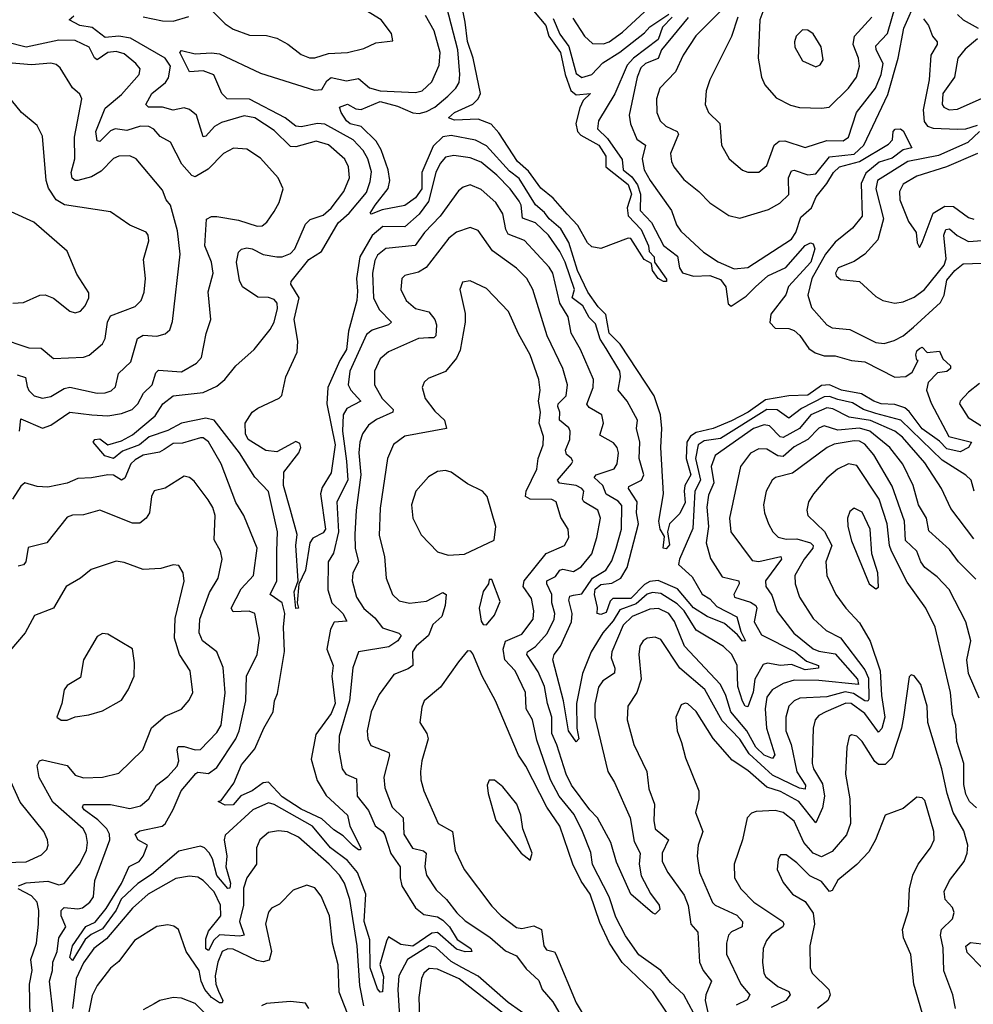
# Model space of a CAD drawing. Extents: x 1552033 to 1694788, y 811965 to 917215.
# Tile 507 of 632: x 1646601 to 1650103, y 887091 to 890706. Entities that reach past the tile are written whole.
import ezdxf

# ---------------------------------------------------------------- set-up
doc = ezdxf.new("R2010")
doc.units = 0

msp = doc.modelspace()

# ---------------------------------------------------------------- linework, layer by layer
at = {"layer": '0CON20XD'}
for points in [[(1648997.3, 890715), (1648961.8, 890678.2), (1648945, 890633.3), (1648855.1, 890565), (1648831.7, 890538.3), (1648786.2, 890433.8), (1648726.7, 890335), (1648723.3, 890305), (1648759.1, 890269.1), (1648812.9, 890192.9), (1648816.6, 890155), (1648848.7, 890128.7), (1648869.8, 890099.8), (1648880.9, 890065), (1648879.6, 890005), (1648921.5, 889961.5), (1648965, 889876.2), (1649017.1, 889837), (1649024, 889795), (1649035, 889776.9), (1649075, 889764.5), (1649135, 889766), (1649175, 889751.9), (1649193.8, 889725), (1649202.1, 889662.1), (1649213.9, 889653.9), (1649269, 889691), (1649303, 889725), (1649347.9, 889765), (1649414.1, 889795.9), (1649485, 889876.9), (1649505, 889886.7), (1649515, 889883.3), (1649520.6, 889865), (1649505.8, 889815), (1649424.1, 889725.9), (1649414.5, 889695), (1649359.4, 889625), (1649355, 889594.2), (1649375, 889573.5), (1649425, 889572.2), (1649445, 889564.5), (1649466, 889546), (1649498.7, 889498.7), (1649522.3, 889482.3), (1649555, 889471.5), (1649595, 889472), (1649655, 889454.1), (1649705, 889449.7), (1649815, 889393.4), (1649855, 889395.7), (1649878.6, 889411.4), (1649900, 889455), (1649895, 889456), (1649891.3, 889475), (1649895, 889489.6), (1649905, 889498.8), (1649915, 889503.8), (1649933.6, 889483.6), (1649978.6, 889488.6), (1649991.1, 889461.1), (1650018.6, 889435), (1650018.6, 889425), (1650005, 889414.2), (1649971.2, 889408.8), (1649936.9, 889373.1), (1649930.8, 889345), (1649948.3, 889298.3), (1650012.5, 889175), (1650095.8, 889155), (1650085.6, 889135), (1650055, 889119.6), (1650005, 889130), (1649978.6, 889158.6), (1649915, 889203.8), (1649867.7, 889267.7), (1649851.3, 889281.3), (1649815, 889293), (1649764.6, 889295.4), (1649737.3, 889305), (1649692.7, 889332.7), (1649618.8, 889345), (1649575, 889364.9), (1649545, 889362.4), (1649495, 889326.9), (1649425, 889325.3), (1649339.4, 889310.6), (1649275.8, 889265), (1649215, 889233.3), (1649147.9, 889205), (1649085, 889190.3), (1649063.8, 889176.2), (1649050.9, 889155), (1649048.6, 889095), (1649065.1, 889035), (1649042.9, 888995), (1649040.9, 888975), (1649045, 888933.3), (1649025, 888893.2), (1648987.5, 888855), (1648980, 888825), (1648987.3, 888777.3), (1648975, 888762.7), (1648964, 888765), (1648968.3, 888808.3), (1648952.7, 888835), (1648947.8, 888865), (1648965.4, 888965), (1648955.4, 889135.4), (1648958.9, 889205), (1648953.7, 889255), (1648931.3, 889325), (1648805.8, 889515), (1648766.2, 889555), (1648753.7, 889623.7), (1648725, 889651.2), (1648687.6, 889705), (1648649.2, 889785), (1648618, 889888), (1648588.2, 889938.2), (1648545.1, 889975), (1648528.1, 889998.1), (1648495, 890026.1), (1648435, 890123.2), (1648400.2, 890150.2), (1648315, 890243.3), (1648275, 890263.2), (1648185, 890281.1), (1648154.5, 890275.5), (1648118.9, 890241.1), (1648077.3, 890145), (1648077.3, 890085), (1648055, 890051.7), (1648015, 890023.7), (1647931.7, 890008.3), (1647891.3, 889991.3), (1647888, 889995), (1647905.8, 890025), (1647953.9, 890086.1), (1647960.4, 890115), (1647954.2, 890155), (1647927.9, 890227.9), (1647910, 890259.9), (1647855, 890313.7), (1647815, 890323.9), (1647800.9, 890335), (1647781.1, 890365), (1647775.8, 890385), (1647805, 890395.3), (1647835, 890378.1), (1647855, 890375.6), (1647925, 890405.4), (1647988.3, 890388.3), (1648045, 890363.3), (1648068.5, 890361.5), (1648095, 890368.2), (1648125.3, 890385), (1648173.3, 890425), (1648203.1, 890455), (1648214.3, 890475), (1648217.7, 890505), (1648210, 890595), (1648160.4, 890785)], [(1648488.1, 890738.1), (1648533.2, 890685), (1648544.5, 890645.5), (1648587.3, 890585), (1648604.1, 890505), (1648625.4, 890445.4), (1648645, 890430), (1648697.5, 890435), (1648670.6, 890409.4), (1648658, 890382), (1648643.6, 890325), (1648648.9, 890295), (1648661.4, 890281.4), (1648728.1, 890245), (1648752.9, 890205), (1648752.8, 890165), (1648835, 890100.2), (1648847.4, 890065), (1648831.3, 890015), (1648835.8, 889985.8), (1648882.5, 889935), (1648910.6, 889875), (1648912, 889855), (1648930.8, 889835), (1648932.5, 889815), (1648976.5, 889753.5), (1648975.6, 889744.4), (1648965.6, 889744.4), (1648945.8, 889755), (1648924.3, 889785), (1648921.2, 889811.2), (1648894.2, 889825), (1648845, 889902), (1648835, 889903.8), (1648735, 889866.2), (1648702.3, 889872.3), (1648686, 889886), (1648650, 889950), (1648611.7, 889991.7), (1648560.5, 890050.5), (1648515, 890087.1), (1648470, 890150), (1648428.9, 890185), (1648360.5, 890290.5), (1648332.2, 890322.2), (1648285, 890341.1), (1648197.1, 890337.1), (1648175.5, 890345), (1648198.2, 890365), (1648265, 890396), (1648284.7, 890415), (1648293.4, 890435), (1648266.7, 890565), (1648245, 890625.5), (1648237.3, 890697.3), (1648216.7, 890795)], [(1649230.2, 890795), (1649083.8, 890646.2), (1649036.8, 890575), (1649008.9, 890515), (1648951.2, 890455), (1648939.2, 890415), (1648940.9, 890365), (1648953.1, 890335), (1648973.5, 890315), (1649015.2, 890295.2), (1649020, 890285), (1648990.9, 890215), (1648994.1, 890185), (1649003.3, 890165), (1649039.2, 890119.1), (1649095.3, 890075.3), (1649135, 890033.1), (1649205, 889986.7), (1649245, 889976.7), (1649350.8, 890009.2), (1649391.7, 890031.7), (1649425.8, 890064.2), (1649424.4, 890125), (1649435, 890150.4), (1649445, 890152.8), (1649495, 890135.9), (1649525, 890139.4), (1649575, 890202.2), (1649665, 890212.2), (1649701, 890245), (1649789.3, 890430.7), (1649826.7, 890565), (1649847.6, 890675), (1649895, 890784)], [(1649214.4, 890644.4), (1649135.3, 890484.7), (1649122.3, 890445), (1649118.1, 890395), (1649130, 890365), (1649172.1, 890325), (1649177.5, 890245), (1649206.7, 890195), (1649255, 890152.9), (1649275, 890146.2), (1649315, 890145.5), (1649345, 890170.6), (1649372, 890245), (1649389.9, 890260.1), (1649410.8, 890260.8), (1649485, 890237.1), (1649565, 890261.8), (1649625, 890260.7), (1649644, 890275), (1649673.9, 890365), (1649743.1, 890455), (1649764.9, 890505), (1649771.5, 890545), (1649746.3, 890595), (1649745, 890610), (1649787.2, 890655), (1649831, 890805)], [(1647298.1, 890748.1), (1647355, 890690.4), (1647385, 890670.9), (1647445, 890649.2), (1647507.6, 890647.6), (1647545, 890638.2), (1647586.3, 890616.3), (1647635, 890578.5), (1647665, 890566.2), (1647685, 890566.2), (1647735, 890581.7), (1647805, 890585.3), (1647865, 890599.5), (1647908.8, 890621.2), (1647971.7, 890628.3), (1647965.8, 890655), (1647928.6, 890705), (1647852.4, 890752.4)], [(1647464.4, 890345), (1647425, 890352.3), (1647341.8, 890328.2), (1647316.6, 890313.4), (1647285, 890278.5), (1647275, 890275.8), (1647250.4, 890355), (1647225, 890376.5), (1647205, 890382.5), (1647165, 890373.6), (1647125, 890385.2), (1647074.5, 890384.5), (1647064.7, 890394.7), (1647086.9, 890435), (1647136.1, 890475), (1647147.9, 890492.1), (1647155.2, 890535), (1647135, 890564.1), (1647008.1, 890638.1), (1646965.1, 890645.1), (1646915, 890640), (1646867.8, 890677.8), (1646822.1, 890685), (1646782.5, 890705), (1646799.9, 890720.1)], [(1647055, 890716.2), (1647125, 890701.5), (1647165, 890700.6), (1647222.2, 890717.8)], [(1647801.4, 890481.4), (1647845, 890490.5), (1647885, 890455.3), (1647925, 890444.3), (1648055, 890438.8), (1648078.5, 890445), (1648115, 890477.9), (1648141.4, 890538.6), (1648145.5, 890585), (1648122.6, 890665), (1648090.7, 890720.7)], [(1648560.1, 890710.1), (1648585, 890652.6), (1648617.9, 890607.9), (1648645, 890508.8), (1648665, 890493), (1648701.6, 890505), (1648742.9, 890547.1), (1648805, 890586.8), (1648895, 890657.1), (1648915, 890679.3), (1648985, 890725.7)], [(1648631.8, 890711.8), (1648675, 890645.4), (1648705, 890618.2), (1648745, 890616.8), (1648765, 890624.3), (1648815, 890659.6), (1648894.9, 890735.1)], [(1649056.2, 890713.8), (1648957.5, 890595), (1648945, 890563.2), (1648899.6, 890545), (1648881.4, 890528.6), (1648868.5, 890495), (1648839.3, 890355), (1648844, 890324), (1648866.8, 890266.8), (1648898.9, 890245), (1648886.3, 890195), (1648894.7, 890155), (1648915.9, 890115), (1648994.1, 890005), (1649012.9, 889952.9), (1649028.8, 889928.8), (1649111.7, 889851.7), (1649166.2, 889816.2), (1649225, 889791.2), (1649275, 889796.1), (1649435, 889899.8), (1649450.6, 889925), (1649469.3, 889980.7), (1649508.3, 890015), (1649526.3, 890055), (1649564.9, 890105), (1649589.9, 890145), (1649611.1, 890165), (1649685, 890185.1), (1649791.2, 890248.8), (1649806.2, 890265), (1649808.8, 890295), (1649815.9, 890304.1), (1649835, 890305.6), (1649845, 890297.5), (1649876.4, 890235), (1649845, 890228), (1649805, 890197.2), (1649757.4, 890182.6), (1649708.1, 890141.9), (1649690.5, 890105), (1649694.8, 889985), (1649659, 889941), (1649595, 889889.3), (1649559.7, 889845), (1649509.3, 889755), (1649494.7, 889694.7), (1649508.5, 889648.5), (1649565, 889585.6), (1649585, 889574.5), (1649648.8, 889568.8), (1649745, 889520.6), (1649775, 889517.3), (1649811.9, 889528.1), (1649845.2, 889544.8), (1649883.4, 889576.6), (1649982, 889668), (1649995.8, 889694.2), (1650005, 889749.1), (1650035, 889784.8), (1650065, 889809.2), (1650167.4, 889812.6)], [(1649238.5, 890715), (1649214.4, 890644.4)], [(1649329.4, 890735), (1649319, 890705), (1649312.4, 890565), (1649325.3, 890495.3), (1649337.1, 890467.1), (1649379.1, 890419.1), (1649431.9, 890391.9), (1649465, 890383.8), (1649545, 890380.7), (1649573.8, 890385), (1649644.7, 890455), (1649673.2, 890495), (1649684.7, 890535), (1649680.8, 890565), (1649661.8, 890615), (1649666.3, 890645), (1649730, 890715)], [(1649919.6, 890709.6), (1649938.5, 890685), (1649952.7, 890645), (1649969.6, 890625), (1649970, 890615), (1649947, 890575), (1649940.7, 890485), (1649918.3, 890375), (1649922.6, 890332.6), (1649935, 890315.3), (1649955, 890307.6), (1650045, 890304), (1650075, 890305.7), (1650118.3, 890318.3)], [(1650044.2, 890725), (1650064.9, 890704.9), (1650120, 890675)], [(1649525, 890533.1), (1649539.8, 890540.2), (1649551.1, 890558.9), (1649544.3, 890605.7), (1649515, 890654.4), (1649495, 890667.1), (1649475, 890669.2), (1649452.7, 890645), (1649445.6, 890625), (1649447.5, 890605), (1649475, 890554.4), (1649525, 890533.1)], [(1646600.8, 889195), (1646605, 889240.8), (1646685, 889205.8), (1646715, 889217.5), (1646785, 889264.3), (1646865.5, 889255.5), (1646925, 889251.6), (1646975, 889260.2), (1647014.6, 889275), (1647034.8, 889295), (1647055.8, 889335), (1647087.9, 889365), (1647101.4, 889408.6), (1647110.4, 889419.6), (1647195, 889413.1), (1647250, 889445), (1647268.9, 889465), (1647286, 889554), (1647302.5, 889605), (1647292.9, 889707.1), (1647311.3, 889775), (1647305.3, 889815), (1647280.7, 889875), (1647287.1, 889972.9), (1647305, 889983.2), (1647325, 889983.3), (1647405, 889969.8), (1647472.7, 889947.3), (1647490.9, 889949.1), (1647508, 889962), (1647535, 890001.4), (1647553.5, 890035), (1647568.9, 890085), (1647549.6, 890125), (1647485, 890197.3), (1647435, 890230.9), (1647386, 890234), (1647349.5, 890215), (1647292.9, 890157.1), (1647245, 890128.5), (1647233.2, 890133.2), (1647195.9, 890175), (1647155, 890255.6), (1647117.4, 890277.4), (1647093.6, 890303.6), (1647075, 890314.2), (1647045, 890314.8), (1646995, 890299.1), (1646951.4, 890305), (1646935, 890297.5), (1646895, 890259.1), (1646885, 890261.5), (1646880.7, 890295), (1646915, 890381.2), (1646975, 890430.8), (1647039.2, 890505), (1647043.5, 890525), (1647027.5, 890545), (1646985, 890580), (1646955, 890588.8), (1646925, 890585.2), (1646885, 890558.8), (1646875.3, 890565.3), (1646856.3, 890605), (1646805, 890629.4), (1646745, 890630.2), (1646625, 890605.2), (1646553, 890623)], [(1650118, 890635), (1650072.3, 890597.7), (1650046.2, 890565), (1650034.1, 890495), (1649991.2, 890435), (1649987.8, 890395), (1649995, 890384.1), (1650014.2, 890375), (1650045, 890377.7), (1650135, 890418.3)], [(1650105.5, 888975), (1650094.8, 889015), (1650075, 889033.9), (1649988.1, 889088.1), (1649836.5, 889235), (1649745, 889259.3), (1649699.8, 889275), (1649658.9, 889298.9), (1649605, 889311.9), (1649575, 889322.2), (1649555, 889320.9), (1649472.3, 889277.7), (1649425, 889243.3), (1649383.1, 889273.1), (1649345, 889274.2), (1649175, 889168.5), (1649115, 889159), (1649092.9, 889145), (1649082.4, 889095), (1649100.9, 889015), (1649080, 888975), (1649072.5, 888837.5), (1649023.5, 888725), (1649020.4, 888705), (1649070.6, 888660.6), (1649106.7, 888596.7), (1649135, 888579.1), (1649160.8, 888550.8), (1649233.9, 888513.9), (1649248.9, 888458.9), (1649266.2, 888425), (1649255, 888423.5), (1649237.4, 888447.4), (1649189.4, 888489.4), (1649125, 888514.5), (1649075, 888546.9), (1649016.6, 888616.6), (1648945, 888647), (1648915, 888642.8), (1648895, 888632.5), (1648845, 888581), (1648779.2, 888580.8), (1648769.7, 888570.3), (1648755, 888528.7), (1648735, 888521.8), (1648722, 888525), (1648722.7, 888547.3), (1648711.2, 888595), (1648714.7, 888615), (1648735, 888631.6), (1648775, 888636.5), (1648808.1, 888655), (1648831.2, 888695), (1648873.8, 888855), (1648865.8, 888895), (1648868.8, 888935), (1648836.7, 888985), (1648837.6, 888992.4), (1648883.9, 889015), (1648892.7, 889035), (1648876, 889095), (1648878.3, 889155), (1648865.9, 889205), (1648870, 889235), (1648831.4, 889305), (1648798.5, 889345), (1648807, 889395), (1648804.3, 889415), (1648755, 889498.8), (1648732.6, 889532.6), (1648715, 889588.9), (1648692.4, 889612.4), (1648669.5, 889655), (1648629.8, 889685), (1648638.9, 889715), (1648603.9, 889815), (1648585, 889854.2), (1648543.1, 889915), (1648495, 889960.5), (1648447.3, 889977.3), (1648442, 890025), (1648435, 890039.5), (1648401.6, 890085), (1648353.1, 890135), (1648295, 890182.4), (1648255, 890198.3), (1648195, 890207.4), (1648165, 890200.8), (1648145, 890178), (1648129.7, 890145), (1648102, 890038), (1648067.7, 889992.3), (1648015, 889945.2), (1647935, 889946.8), (1647895, 889913.2), (1647849.8, 889835), (1647838.3, 889755), (1647841.1, 889708.9), (1647839.2, 889675), (1647808.3, 889561.7), (1647801.5, 889495), (1647776.2, 889455), (1647732.6, 889355), (1647728.8, 889295), (1647759.5, 889145), (1647745, 889042), (1647712.1, 888987.9), (1647705.3, 888965), (1647724.4, 888835), (1647715, 888821.4), (1647677.8, 888802.2), (1647666.4, 888785), (1647650, 888685), (1647626.5, 888633.5), (1647620, 888565), (1647625.3, 888545), (1647615, 888544.2), (1647609.5, 888605), (1647623.9, 888645), (1647614.8, 888775), (1647619.7, 888815), (1647595.6, 888904.4), (1647570, 888995), (1647571.1, 889045), (1647626.7, 889115), (1647633.8, 889135), (1647630.3, 889150.2), (1647615, 889157.2), (1647545, 889119.7), (1647505, 889123.5), (1647440.6, 889165), (1647429.8, 889185), (1647429.1, 889225), (1647455, 889264.2), (1647475, 889280), (1647553.8, 889316.2), (1647563.8, 889326.2), (1647578.5, 889395), (1647619.7, 889485), (1647622.8, 889525), (1647608.9, 889605), (1647627.4, 889685), (1647597.3, 889735), (1647597.6, 889745), (1647663.4, 889825), (1647709.3, 889855), (1647770.2, 889959.8), (1647811.2, 889995), (1647875, 890071.9), (1647888.3, 890111.7), (1647892.4, 890147.6), (1647879.5, 890195), (1647862.4, 890225), (1647825.8, 890265), (1647722.1, 890322.1), (1647695, 890325.1), (1647635, 890312.2), (1647615, 890314.8), (1647576.1, 890346.1), (1647445, 890413.8), (1647363.3, 890415), (1647343.1, 890435), (1647313.9, 890503.9), (1647275, 890518), (1647225, 890514.5), (1647188.8, 890585), (1647195, 890593.1), (1647245, 890580.4), (1647305, 890584.7), (1647335, 890580.8), (1647485, 890510), (1647683.5, 890446.5), (1647710.3, 890449.7), (1647729, 890481), (1647745, 890493.5), (1647801.4, 890481.4)], [(1646629, 889359), (1646635, 889343.8), (1646653.8, 889325), (1646685, 889315.9), (1646715, 889322.4), (1646765, 889351.3), (1646785, 889356.4), (1646885.3, 889334.7), (1646915, 889335.3), (1646937.1, 889342.9), (1646952.6, 889357.4), (1646963.8, 889406.2), (1647009.8, 889450.2), (1647033.6, 889535), (1647055, 889547.6), (1647105, 889543.8), (1647135, 889552.7), (1647152.9, 889567.1), (1647162.2, 889597.8), (1647190.3, 889845), (1647180.8, 889930.8), (1647154.6, 890025), (1647139.3, 890045), (1647125, 890080.5), (1647028.9, 890195), (1647005, 890206.2), (1646965, 890204.6), (1646945, 890196), (1646900.3, 890149.7), (1646865, 890128.9), (1646815, 890115.2), (1646804.8, 890114.8), (1646793.4, 890123.4), (1646790, 890145), (1646804, 890195), (1646802.3, 890275), (1646829.6, 890415), (1646822.3, 890432.3), (1646795.3, 890455.3), (1646749.3, 890529.3), (1646735, 890540.9), (1646715.8, 890545.7), (1646645, 890540.4), (1646515, 890551)], [(1646525, 889538), (1646635, 889500.4), (1646679.9, 889499.9), (1646725, 889462.1), (1646835, 889466.2), (1646856.1, 889473.9), (1646905, 889515.5), (1646914.4, 889535.6), (1646923.5, 889595), (1646935, 889618.8), (1647025, 889653.2), (1647047.1, 889675), (1647058.2, 889705), (1647063.2, 889755), (1647055.3, 889825), (1647075.6, 889894.4), (1647073.3, 889915), (1647065, 889925.9), (1647005, 889951.1), (1646935, 890000), (1646766.1, 890026.1), (1646735.3, 890045), (1646707.5, 890087.5), (1646698.1, 890115), (1646685, 890278), (1646665, 890316.9), (1646607.5, 890365), (1646570.8, 890410.8)], [(1650105, 888799.6), (1650020.6, 888910.6), (1649986.5, 888985), (1649925, 889078.6), (1649843.3, 889173.3), (1649814.5, 889194.5), (1649725, 889233.9), (1649646.7, 889246.6), (1649586.6, 889276.6), (1649565, 889280.5), (1649506.2, 889255), (1649465, 889204.9), (1649405, 889172.1), (1649393.6, 889173.6), (1649354.9, 889214.9), (1649335, 889218), (1649295, 889205.3), (1649154.8, 889105.2), (1649140.3, 889065), (1649150.2, 889005), (1649129.9, 888960.1), (1649123.8, 888916.2), (1649130, 888845), (1649121.6, 888785), (1649137.9, 888727.9), (1649180.3, 888660.3), (1649242.2, 888645), (1649243.5, 888635), (1649223.8, 888595), (1649226.4, 888585), (1649285, 888567.1), (1649303.9, 888555), (1649307.4, 888545), (1649298.3, 888495), (1649325, 888447.1), (1649448.4, 888385), (1649490.4, 888350.4), (1649534.3, 888335), (1649534, 888325), (1649485, 888319.1), (1649435, 888337.8), (1649395, 888335.1), (1649347.1, 888342.9), (1649331.2, 888338.8), (1649300.2, 888285), (1649293.9, 888236.1), (1649275, 888182.9), (1649265, 888185.6), (1649255, 888203.3), (1649237.7, 888257.7), (1649235.7, 888335), (1649215.7, 888375), (1649185, 888404.1), (1649085, 888464.8), (1649040.5, 888535), (1649015, 888561.4), (1648955, 888598.6), (1648925, 888602.6), (1648905, 888596.1), (1648865, 888560.8), (1648805, 888538.4), (1648780.9, 888499.1), (1648742.1, 888455), (1648699.9, 888385), (1648668.3, 888305), (1648645.9, 888195), (1648646.7, 888105), (1648654.2, 888065), (1648645, 888054.3), (1648615.8, 888095), (1648597.9, 888205), (1648558.4, 888355), (1648563.3, 888375), (1648586.9, 888405), (1648627.1, 888495), (1648630.3, 888525), (1648617.5, 888575), (1648621.1, 888588.9), (1648635, 888593.2), (1648665, 888597.7), (1648704.2, 888655.8), (1648753.2, 888685), (1648775, 888718.5), (1648791.2, 888765), (1648811.2, 888835), (1648812.2, 888922.2), (1648798.3, 888938.3), (1648754, 888964), (1648742.2, 888995), (1648710.4, 889025), (1648717.5, 889035), (1648783.7, 889056.3), (1648795.2, 889075), (1648800, 889115), (1648794.7, 889135), (1648781.7, 889151.7), (1648730.9, 889180.9), (1648744.7, 889225), (1648738.9, 889255), (1648692.1, 889282.1), (1648683.8, 889293.8), (1648706.5, 889355), (1648707.8, 889385), (1648660.8, 889495), (1648626.2, 889555), (1648614.8, 889615), (1648584.6, 889665), (1648558.3, 889775), (1648545, 889797.1), (1648454.8, 889894.8), (1648395, 889918.1), (1648385.6, 889935), (1648375, 889993.3), (1648349.7, 890035), (1648295, 890082.2), (1648255, 890098.9), (1648228.9, 890091.1), (1648212.2, 890077.7), (1648145.1, 889984.9), (1648087.2, 889925), (1648053, 889877), (1647945, 889865.8), (1647915, 889841.2), (1647905, 889821.4), (1647897, 889775), (1647900.6, 889685), (1647921.2, 889641.2), (1647966.2, 889595), (1647955.7, 889585), (1647895, 889565.7), (1647875, 889550), (1647813.1, 889415), (1647806.8, 889365), (1647817.2, 889345), (1647853.8, 889305), (1647802, 889278), (1647788.5, 889255), (1647786.4, 889195), (1647800.9, 889085), (1647806, 889015), (1647765.8, 888935), (1647772.2, 888825), (1647753.3, 888746.7), (1647734.3, 888715), (1647732.2, 888612.2), (1647747.4, 888565), (1647787.9, 888525), (1647802.7, 888497.3), (1647756.2, 888493.8), (1647742, 888468), (1647729.2, 888395), (1647752, 888335), (1647747.8, 888295), (1647760, 888195), (1647745, 888158.4), (1647689.1, 888080.9), (1647671.2, 887991.2), (1647692.9, 887912.9), (1647726.7, 887856.7), (1647805.4, 887785), (1647813.1, 887745), (1647854, 887665), (1647852.5, 887657.5), (1647845, 887657.5), (1647825, 887672), (1647789.4, 887709.4), (1647755, 887731.3), (1647711.1, 887771.1), (1647635, 887807), (1647565, 887851.9), (1647515, 887905.9), (1647495, 887904.3), (1647455, 887873.8), (1647413.7, 887856.3), (1647385, 887823.2), (1647355, 887822.2), (1647330, 887835), (1647340.9, 887839.1), (1647387.1, 887902.9), (1647415, 887969.4), (1647465, 888029.1), (1647497, 888105), (1647531.5, 888165), (1647537.1, 888205), (1647547.9, 888232.1), (1647574, 888386), (1647569.3, 888475), (1647575.1, 888525), (1647564.9, 888564.9), (1647520.4, 888595), (1647545.2, 888645), (1647544.8, 888754.8), (1647547.8, 888825), (1647515, 888973.1), (1647465, 889025.6), (1647407.8, 889115), (1647315, 889235.2), (1647285, 889242.3), (1647195.4, 889224.6), (1647145, 889196.9), (1647076.4, 889173.6), (1647041.1, 889145), (1646978.4, 889121.6), (1646945.8, 889094.2), (1646913.4, 889105), (1646870.8, 889155), (1646877.1, 889165), (1646895, 889166.5), (1646925, 889144.4), (1646975, 889160), (1647015, 889181.5), (1647099, 889251), (1647126.9, 889295), (1647165.2, 889324.8), (1647275, 889336.9), (1647325, 889360.2), (1647354.1, 889385), (1647395, 889435.4), (1647461.5, 889495), (1647521.4, 889568.6), (1647535.9, 889595), (1647547.8, 889645), (1647546.9, 889665), (1647535, 889678.5), (1647515, 889685.9), (1647475, 889687.1), (1647418.9, 889725), (1647407.9, 889747.9), (1647396.7, 889815), (1647405, 889852), (1647415, 889862.9), (1647435, 889867.9), (1647455, 889864.6), (1647495, 889843.8), (1647544.7, 889835.3), (1647565, 889835.3), (1647595, 889847.1), (1647610.8, 889865), (1647650.7, 889955), (1647667.9, 889972.1), (1647715, 889987.8), (1647745, 890013.4), (1647791.5, 890075), (1647812.5, 890125), (1647808.7, 890165), (1647795, 890193.8), (1647735, 890246.1), (1647689.3, 890259.3), (1647615, 890238.9), (1647595, 890240), (1647535, 890298.4), (1647464.4, 890345)], [(1650125.7, 890295), (1650082.1, 890255), (1649975, 890207.2), (1649862.7, 890185), (1649750.9, 890115), (1649744.4, 890085), (1649772.4, 889975), (1649751.9, 889898.1), (1649705, 889844.5), (1649665, 889817.8), (1649606.2, 889795), (1649597.1, 889775), (1649599.2, 889765), (1649615, 889752.2), (1649685, 889744.3), (1649745, 889690), (1649770, 889675), (1649815, 889665.3), (1649845, 889670.3), (1649885, 889686.8), (1649923.6, 889715), (1649995.5, 889805), (1650002.8, 889827.2), (1649994.9, 889915), (1650002, 889935), (1650015, 889938.2), (1650043.8, 889913.8), (1650085, 889891), (1650135, 889894.8)], [(1650117.5, 890215), (1650003.9, 890166.1), (1649895, 890131.9), (1649845, 890101.9), (1649832, 890075), (1649833.3, 890045), (1649864.7, 889965), (1649892.3, 889925), (1649896.7, 889886.7), (1649905, 889870), (1649915, 889887.5), (1649955.6, 889995), (1649998.6, 890021.4), (1650029.9, 890019.9), (1650085, 889979.3), (1650105, 889973.2)], [(1646575.5, 889665.5), (1646615, 889667.5), (1646675, 889694.4), (1646695, 889695.6), (1646725, 889682.9), (1646785, 889635.7), (1646805, 889629.4), (1646825, 889635.8), (1646841.4, 889655), (1646854.4, 889685), (1646855, 889702.5), (1646810.9, 889770.9), (1646775, 889855.8), (1646653, 889963), (1646570, 890000)], [(1650111.9, 888651.9), (1650048.2, 888715), (1650015, 888760.9), (1649939.3, 888829.3), (1649931, 888875), (1649901.4, 888925), (1649881.5, 888995), (1649843.5, 889073.5), (1649796.2, 889135), (1649722.4, 889195), (1649685, 889205.8), (1649605, 889199.3), (1649555, 889214.4), (1649535, 889206.2), (1649495.1, 889164.9), (1649445, 889137), (1649405, 889101.4), (1649385, 889103.9), (1649345, 889128.8), (1649315, 889130.4), (1649285, 889113.8), (1649247.6, 889065), (1649207.8, 888875), (1649212.1, 888825), (1649290.4, 888720.4), (1649315, 888716.9), (1649395.6, 888735), (1649398.2, 888725), (1649339.5, 888645), (1649340.6, 888625), (1649362.6, 888592.6), (1649383.1, 888533.1), (1649443.4, 888453.4), (1649515, 888396), (1649535, 888387.3), (1649595, 888377.8), (1649677.9, 888285), (1649681.1, 888265), (1649535, 888279.2), (1649445, 888280.9), (1649405, 888268.8), (1649364.2, 888245.8), (1649345, 888217.8), (1649338.9, 888175), (1649343.3, 888105), (1649373.8, 888006.2), (1649365, 887993.1), (1649335, 888005.4), (1649304.3, 888034.3), (1649271.7, 888095), (1649212.7, 888165), (1649194.5, 888225), (1649174.4, 888265), (1649042.4, 888405), (1649005, 888496.1), (1648984.7, 888525), (1648946.2, 888543.8), (1648915, 888541.2), (1648850.6, 888515), (1648817, 888483), (1648775.2, 888385), (1648772.9, 888362.9), (1648786.2, 888325), (1648785, 888306), (1648742, 888278), (1648726.7, 888255), (1648712.8, 888192.8), (1648713, 888145), (1648761.2, 887945), (1648785.3, 887905), (1648842.8, 887775), (1648858, 887688), (1648879, 887645), (1648875.6, 887605), (1648882.9, 887562.9), (1648917.6, 887497.6), (1648949.1, 887455), (1648951.7, 887438.3), (1648935, 887422), (1648925, 887426), (1648845, 887495.5), (1648792.3, 887612.3), (1648771.9, 887685), (1648722.8, 887775), (1648695, 887805.2), (1648626.7, 887895), (1648607.3, 887935), (1648573.8, 888043.8), (1648554.5, 888085), (1648554.9, 888145), (1648538.6, 888195), (1648528.1, 888258.1), (1648505, 888311.3), (1648462.7, 888375), (1648465.4, 888385), (1648495.6, 888404.4), (1648537.4, 888452.6), (1648563.8, 888505), (1648566.5, 888525), (1648555.2, 888565), (1648555.1, 888595), (1648536.2, 888635), (1648536.8, 888645), (1648568.2, 888661.8), (1648585, 888685.2), (1648595, 888688.7), (1648635, 888680), (1648663, 888697), (1648702.4, 888745), (1648720.9, 888805), (1648734.2, 888875), (1648724.4, 888904.4), (1648672, 888935), (1648668.1, 888945), (1648672.5, 888975), (1648665.7, 888985), (1648645, 888995.4), (1648583.8, 889003.8), (1648575.4, 889015), (1648627.8, 889075), (1648632.1, 889085), (1648626.3, 889096.3), (1648609.2, 889109.3), (1648604.7, 889124.7), (1648620.7, 889165), (1648622.9, 889195), (1648617.4, 889207.4), (1648583.4, 889235), (1648584.2, 889265), (1648576.8, 889285), (1648578.7, 889295), (1648608.3, 889325), (1648613, 889365), (1648595.3, 889425), (1648537.6, 889545), (1648485.8, 889715), (1648463.3, 889755), (1648425, 889793.3), (1648336.7, 889856.7), (1648285, 889931.5), (1648255, 889943.1), (1648205, 889925.9), (1648176.5, 889903.5), (1648094.1, 889795.9), (1648065, 889779.1), (1648015, 889766.4), (1648004.5, 889755), (1648000.7, 889715), (1648020.4, 889675), (1648055, 889646), (1648103.6, 889633.6), (1648125.8, 889605), (1648131.6, 889585), (1648129.6, 889545), (1648122.2, 889537.8), (1648102.7, 889537.3)], [(1649095, 887022.7), (1649039.4, 887125), (1648990.5, 887170.5), (1648954.8, 887214.8), (1648875, 887272.5), (1648825, 887341.8), (1648790.1, 887410.1), (1648765.6, 887485), (1648705, 887604.5), (1648697.9, 887647.9), (1648668.1, 887725), (1648637, 887787), (1648581.6, 887855), (1648550.2, 887915), (1648500.3, 888060.3), (1648483.9, 888135), (1648461.2, 888175), (1648457.9, 888235), (1648420.2, 888315), (1648382.4, 888355), (1648376.1, 888395), (1648385, 888423.7), (1648445, 888450.2), (1648486.1, 888505), (1648489.3, 888535), (1648480.6, 888580.6), (1648450, 888625), (1648453.4, 888645), (1648534.5, 888745.5), (1648601.9, 888775), (1648617.2, 888805), (1648614.6, 888835), (1648588.3, 888878.3), (1648570.5, 888935), (1648554.7, 888944.7), (1648475.7, 888945.7), (1648457.9, 888955), (1648461.1, 888975), (1648499.5, 889055), (1648504.6, 889094.6), (1648523.5, 889145), (1648524.8, 889175), (1648509, 889225), (1648513.5, 889265), (1648506.4, 889305), (1648512.2, 889345), (1648506.8, 889385), (1648475.7, 889475), (1648432.2, 889552.2), (1648395.4, 889635), (1648315, 889719.4), (1648255, 889747.1), (1648227.5, 889742.5), (1648217.1, 889715), (1648236.9, 889626.9), (1648236.8, 889595), (1648218, 889492), (1648205, 889463.3), (1648165, 889413.5), (1648101.2, 889388.8), (1648085.8, 889375), (1648078.6, 889355), (1648090, 889315), (1648125, 889268.9), (1648160.9, 889235), (1648168.6, 889205), (1648015, 889176.5), (1647973.5, 889146.5), (1647951.6, 889095), (1647925, 888912.5), (1647921.5, 888811.5), (1647940.4, 888735), (1647946.2, 888655), (1647969.5, 888595), (1647995, 888572.5), (1648032.9, 888562.9), (1648095, 888571.3), (1648155, 888602.1), (1648166.7, 888595), (1648163.5, 888555), (1648151.2, 888515), (1648118.6, 888485), (1648102, 888445), (1648056.9, 888405), (1648043.9, 888385), (1648044.6, 888335), (1648028.1, 888321.9), (1647975, 888301.8), (1647921.3, 888228.7), (1647892, 888165), (1647877.1, 888095), (1647879.1, 888065), (1647890.8, 888040.7), (1647957.1, 888015), (1647959.3, 888005), (1647938.6, 887925), (1647941.3, 887885), (1647969.1, 887815), (1648009.7, 887775), (1648011.7, 887715), (1648043.7, 887663.7), (1648084.4, 887654.4), (1648093.5, 887645), (1648088.4, 887595), (1648094.6, 887565), (1648130.3, 887510.3), (1648168.2, 887475), (1648206.1, 887426.1), (1648237.2, 887397.2), (1648327.7, 887337.7), (1648385, 887286.9), (1648425, 887268.2), (1648460.5, 887220.5), (1648507.4, 887177.4), (1648519.1, 887145), (1648559.1, 887099.1), (1648625, 886985.7)], [(1648102.7, 889537.3), (1648065, 889535.3), (1647955, 889486.7), (1647925, 889460), (1647903.7, 889415), (1647904.1, 889365), (1647932.2, 889315), (1647972.5, 889275), (1647970.9, 889265), (1647911.7, 889238.3), (1647882.5, 889217.5), (1647860.3, 889185), (1647849.6, 889155), (1647846, 889115), (1647854, 889035), (1647836.4, 888905), (1647831.3, 888815), (1647833, 888765), (1647845.7, 888715), (1647824.7, 888675), (1647822.1, 888645), (1647838.3, 888585), (1647864.5, 888544.5), (1647905, 888510), (1647932.9, 888472.9), (1647993.1, 888453.1), (1648001.5, 888445), (1647989.7, 888425), (1647956.7, 888403.3), (1647845.7, 888385), (1647824, 888326), (1647811.6, 888205), (1647774.5, 888075), (1647773.4, 888023.4), (1647785.3, 887955), (1647798.5, 887935), (1647838.1, 887918.1), (1647840, 887855), (1647881.6, 887801.6), (1647906.2, 887746.2), (1647935, 887725.2), (1647942.4, 887712.4), (1647964.1, 887644.1), (1647998.3, 887595), (1647997.6, 887555), (1648004.8, 887525), (1648054.6, 887445), (1648085, 887419.8), (1648135, 887411.9), (1648155, 887400.1), (1648179.5, 887375), (1648208, 887328), (1648257.8, 887295), (1648261.2, 887285), (1648236.3, 887283.7), (1648205, 887292.9), (1648135, 887354.4), (1648115, 887351.3), (1648045, 887304.6), (1648000.4, 887310.4), (1647955, 887338.5), (1647947.5, 887322.5), (1647923.3, 887236.7), (1647937.3, 887192.7), (1647933.8, 887136.2), (1647925, 887135.6), (1647915, 887147.5), (1647887.6, 887225), (1647887.1, 887327.1), (1647866.3, 887395), (1647871.5, 887495), (1647841.4, 887575), (1647805, 887618), (1647742.2, 887665), (1647676.8, 887745), (1647535, 887823.8), (1647515, 887829.8), (1647457.3, 887805), (1647355, 887711.4), (1647352, 887695), (1647362.3, 887635), (1647358.3, 887595), (1647375.1, 887535), (1647372.6, 887517.4), (1647365, 887516.1), (1647325, 887563.8), (1647308.6, 887625), (1647296.9, 887646.9), (1647280, 887665), (1647265, 887670.8), (1647185, 887653.4), (1647085, 887567.1), (1647035, 887534.3), (1646973.9, 887476.1), (1646955, 887436), (1646905, 887367.5), (1646863.5, 887346.5), (1646841.8, 887328.2), (1646795, 887251.1), (1646785, 887262.5), (1646795.2, 887305), (1646843.9, 887376.1), (1646878.1, 887391.9), (1646918.1, 887441.9), (1646975.5, 887534.4), (1647003.1, 887596.9), (1647039.2, 887615), (1647054.2, 887635), (1647070.6, 887675), (1647034.6, 887694.6), (1647025.3, 887715), (1647042.8, 887727.2), (1647124, 887745), (1647135, 887753.1), (1647165, 887805.7), (1647194.1, 887875), (1647247.5, 887937.5), (1647255, 887942.9), (1647295, 887938.1), (1647325, 887959.5), (1647394.6, 888065.4), (1647407.6, 888095), (1647430.9, 888205), (1647434.2, 888295.8), (1647472.9, 888375), (1647481.8, 888435), (1647464.5, 888525), (1647443.9, 888533.9), (1647385, 888531.2), (1647378, 888545), (1647414, 888616), (1647459.7, 888665), (1647472.8, 888765), (1647424.7, 888885), (1647395, 888933.5), (1647341.2, 889075), (1647295, 889155.9), (1647275, 889170.8), (1647265, 889170.3), (1647198.7, 889151.3), (1647165, 889149.6), (1647131.9, 889128.1), (1647115, 889117.7), (1647055, 889106.3), (1647025, 889090.2), (1647009.8, 889075), (1646987.5, 889022.5), (1646975, 889015.4), (1646945, 889033.4), (1646925, 889035.2), (1646865, 889023.1), (1646815, 889021.2), (1646775, 889004.6), (1646705, 888988.9), (1646665, 888991.4), (1646620, 889005), (1646605, 888992.5), (1646574.8, 888945.2)], [(1646591.9, 889401.9), (1646622, 889392), (1646629, 889359)], [(1650125, 889370.5), (1650085, 889338.8), (1650053.9, 889305), (1650052.6, 889295), (1650084.3, 889245), (1650139.7, 889210.3)], [(1650124.5, 888215), (1650085.3, 888305), (1650079.5, 888355), (1650093.2, 888425), (1650074.7, 888495), (1650014, 888614), (1649969.6, 888659.6), (1649924.1, 888695), (1649909.5, 888715), (1649895.8, 888755), (1649853.6, 888793.6), (1649849.8, 888865), (1649805, 888992.9), (1649737.8, 889107.8), (1649705, 889146.9), (1649685, 889157.8), (1649665, 889159.7), (1649592.3, 889147.7), (1649565.5, 889134.5), (1649439, 889041), (1649376, 889025), (1649364.6, 889015), (1649341.8, 888975), (1649332.7, 888925), (1649335.4, 888895), (1649350.3, 888855), (1649366.1, 888825), (1649386.3, 888806.3), (1649415, 888798.8), (1649455, 888799.3), (1649505, 888785.2), (1649514.2, 888775), (1649513, 888765), (1649481.1, 888725), (1649447.9, 888665), (1649448.1, 888635), (1649464.7, 888585), (1649515, 888506.8), (1649562.5, 888462.5), (1649615, 888435.7), (1649705, 888318.6), (1649717.5, 888287.5), (1649719.2, 888210.8), (1649715.8, 888204.1), (1649705, 888204.5), (1649662.3, 888232.3), (1649632.3, 888237.7), (1649565, 888219.9), (1649465.7, 888214.3), (1649444.6, 888205), (1649425.3, 888185), (1649414.2, 888145), (1649413.8, 888095), (1649434.4, 888045), (1649454.5, 887944.5), (1649486, 887895), (1649485, 887880.8), (1649465, 887883.8), (1649365, 887932.2), (1649280, 888010), (1649245, 888063.5), (1649181, 888131), (1649117, 888247), (1649025.1, 888325.1), (1648955, 888429.6), (1648935, 888438.9), (1648905, 888435.4), (1648890, 888425), (1648878.5, 888405), (1648874.7, 888375), (1648882.6, 888285), (1648866.8, 888235), (1648833.6, 888185), (1648831.8, 888135), (1648855.7, 888044.3), (1648904, 887945), (1648911.2, 887881.2), (1648932, 887825), (1648929.2, 887765), (1648934.1, 887735), (1648983.9, 887695), (1648960.5, 887645), (1648960.3, 887615), (1648980.9, 887575), (1649041.5, 887491.5), (1649056.2, 887453.8), (1649065.3, 887385.3), (1649090.8, 887355), (1649097.4, 887245), (1649110.5, 887215), (1649141.1, 887175), (1649120, 887125), (1649118.5, 887105), (1649129.8, 887049.8)], [(1650115, 887811.4), (1650088.2, 887835), (1650075, 887861.9), (1650068.2, 887898.2), (1650068.4, 887975), (1650041.8, 888055), (1650038.4, 888115), (1650026.9, 888155), (1650019.4, 888235), (1649962.5, 888475), (1649928.8, 888545), (1649860.3, 888640.3), (1649802.3, 888755), (1649794.8, 888775.2), (1649786, 888855), (1649757.2, 888945), (1649675, 889069.2), (1649645, 889075.4), (1649603.5, 889055), (1649565, 889022.9), (1649515.4, 888965), (1649497.9, 888935), (1649491.2, 888905), (1649495.5, 888885), (1649556.3, 888826.3), (1649583.8, 888775), (1649561.4, 888715), (1649565.4, 888665), (1649597.9, 888595), (1649634.6, 888545), (1649685, 888491.5), (1649724, 888424), (1649761.1, 888315), (1649765.6, 888224.4), (1649777.7, 888145), (1649767.3, 888102.7), (1649755, 888090), (1649705, 888158.4), (1649654.5, 888195.5), (1649635, 888196.2), (1649561.8, 888165), (1649535, 888151.3), (1649522.2, 888135), (1649514.7, 888105), (1649511.3, 887975), (1649515.7, 887955), (1649549.5, 887899.5), (1649556.6, 887855), (1649548.5, 887811.5), (1649525, 887756.8), (1649461.9, 887835), (1649395, 887871.4), (1649345, 887887.4), (1649275, 887948.7), (1649217.1, 887987.1), (1649146.9, 888066.9), (1649085, 888166.2), (1649055, 888194.4), (1649045, 888196.9), (1649030, 888190), (1649010.5, 888145), (1649014.7, 888094.7), (1649031.5, 888051.5), (1649045.9, 887995.9), (1649094.6, 887874.6), (1649095.4, 887844.6), (1649082.5, 887795), (1649109.4, 887725), (1649092.7, 887675), (1649088.9, 887635), (1649096.7, 887575), (1649145, 887463.8), (1649155, 887454.1), (1649235, 887418), (1649255.8, 887395), (1649254.5, 887375), (1649215, 887357.1), (1649204.1, 887345), (1649196.3, 887315), (1649196.8, 887275), (1649249, 887165), (1649282.5, 887125), (1649272.6, 887107.4), (1649232.1, 887087.9)], [(1648175, 888739.5), (1648235, 888743.8), (1648343.3, 888795), (1648350, 888845), (1648318, 888955), (1648300, 888975), (1648245, 889001.9), (1648185, 889044.4), (1648165, 889050.8), (1648135, 889047.1), (1648102.3, 889027.7), (1648055.5, 888975), (1648040.4, 888925), (1648044.6, 888875), (1648075, 888814.3), (1648135, 888752.5), (1648175, 888739.5)], [(1646724.5, 887055), (1646710.2, 887175), (1646721.8, 887215), (1646723.2, 887245), (1646738.7, 887285), (1646745, 887334.4), (1646770.6, 887375), (1646753.9, 887415), (1646753.2, 887435), (1646765, 887446.4), (1646815, 887440.6), (1646831.5, 887445), (1646858.9, 887465), (1646871.8, 887485), (1646877.6, 887545), (1646931.7, 887695), (1646930.6, 887715), (1646921.1, 887735), (1646887.9, 887767.9), (1646838, 887805), (1646832.3, 887815), (1646835.4, 887824.6), (1646935, 887823.9), (1647005, 887809), (1647045, 887819.2), (1647075, 887845.4), (1647103.9, 887895), (1647145, 887926.9), (1647179.1, 887965), (1647185.8, 887985), (1647179, 888025), (1647183.4, 888036.6), (1647205, 888037.4), (1647245.6, 888024.4), (1647265, 888026), (1647325, 888088.7), (1647340.8, 888115), (1647355.2, 888234.8), (1647347.7, 888327.7), (1647324.8, 888384.8), (1647272.3, 888425), (1647260.4, 888455), (1647262.5, 888505), (1647297.8, 888602.2), (1647330, 888655), (1647344.6, 888725), (1647338.8, 888755), (1647315, 888796.2), (1647318.9, 888885), (1647310.6, 888915), (1647293.5, 888943.5), (1647242, 889012), (1647225, 889025.4), (1647205, 889029.2), (1647135, 888985.5), (1647094.6, 888975.4), (1647085.6, 888955), (1647078.1, 888895), (1647065.7, 888875), (1647042.7, 888857.3), (1647015, 888857.7), (1646895, 888905.4), (1646835, 888888.2), (1646795, 888886.9), (1646775, 888879.5), (1646700.8, 888785), (1646631.7, 888768.3), (1646623.8, 888715), (1646615.7, 888704.3), (1646595, 888699.7)], [(1649745, 888616), (1649755, 888622.5), (1649752.5, 888675), (1649730.4, 888745), (1649724.1, 888835), (1649695, 888897.8), (1649665, 888911.9), (1649649.8, 888900.2), (1649641.2, 888875), (1649641.5, 888845), (1649655, 888792), (1649720, 888635), (1649745, 888616)], [(1646596.7, 887525), (1646625, 887536.2), (1646705, 887542.8), (1646745, 887529.5), (1646765, 887534.7), (1646820.9, 887605), (1646846.2, 887655), (1646850.5, 887685), (1646845.5, 887714.5), (1646834.6, 887735), (1646722.2, 887832.2), (1646673.2, 887923.2), (1646665, 887967.5), (1646674.3, 887985), (1646685, 887988.5), (1646775, 887967.9), (1646805, 887932.2), (1646835, 887921.8), (1646905, 887924.5), (1646965, 887939.5), (1647053.1, 888025), (1647084.5, 888105.5), (1647135, 888148.2), (1647195, 888174.2), (1647223.3, 888206.7), (1647237.1, 888235), (1647226.7, 888315), (1647187.6, 888375), (1647169.5, 888435), (1647172.5, 888507.5), (1647204.5, 888644.5), (1647201.4, 888675), (1647185, 888701.2), (1647165, 888704.2), (1647118.9, 888691.1), (1647055, 888686.5), (1646985, 888712.9), (1646955, 888717.5), (1646863.2, 888686.8), (1646824.5, 888655.5), (1646772, 888625), (1646725.6, 888545), (1646655, 888518.6), (1646621.2, 888455), (1646565, 888388.5)], [(1648315, 888484.2), (1648345, 888520), (1648365, 888570), (1648335, 888650), (1648325, 888650), (1648322.5, 888635), (1648303.2, 888606.8), (1648288.1, 888545), (1648295, 888497.5), (1648303.3, 888485), (1648315, 888484.2)], [(1646753.6, 888133.6), (1646775, 888133.8), (1646805, 888146), (1646855, 888152.9), (1646905, 888168.5), (1646975, 888207.8), (1646999.5, 888245), (1647021.1, 888295), (1647023.1, 888345), (1647015, 888396.2), (1646925, 888449.2), (1646905, 888452), (1646885, 888441.2), (1646835.8, 888355), (1646825, 888290), (1646775, 888260.8), (1646764.6, 888245), (1646755.5, 888195), (1646737.5, 888145), (1646753.6, 888133.6)], [(1648978.4, 887058.4), (1648926.3, 887136.3), (1648813.7, 887243.7), (1648766.4, 887315), (1648730.9, 887390.9), (1648696.2, 887495), (1648662.2, 887542.2), (1648632.1, 887605), (1648584.3, 887745), (1648536.7, 887815), (1648459.2, 887965), (1648432.6, 888005), (1648348, 888205), (1648299.1, 888295), (1648265, 888377.5), (1648257.5, 888387.5), (1648245, 888388), (1648212.5, 888347.5), (1648146.7, 888255), (1648085.7, 888205), (1648078, 888182), (1648070.6, 888125), (1648095.5, 888085), (1648100.5, 888065), (1648077.3, 887985), (1648073.2, 887945), (1648074, 887915), (1648085, 887873.8), (1648138.1, 887755), (1648190.6, 887725), (1648200.3, 887655), (1648233.6, 887585), (1648335, 887450.9), (1648369.6, 887415), (1648425, 887372), (1648445, 887368.4), (1648488.4, 887378.4), (1648516.7, 887365), (1648525.5, 887305), (1648535, 887290), (1648565, 887283.1), (1648570, 887275), (1648644.6, 887095.4), (1648681.8, 887031.8)], [(1650037.2, 887075), (1650028, 887125), (1649995, 887213.3), (1649992.1, 887297.9), (1649982.2, 887345), (1649986.4, 887365), (1650025.7, 887405), (1650032.3, 887427.7), (1650026.6, 887446.6), (1649999.4, 887475), (1649995.4, 887505), (1650015.2, 887544.8), (1650069.4, 887615), (1650080, 887645), (1650082.4, 887675), (1650067.7, 887727.7), (1650028.3, 887795), (1650007, 887865), (1649987.2, 887955), (1649935.2, 888125), (1649932.7, 888185), (1649910.6, 888265), (1649885, 888296.2), (1649875, 888300), (1649867.5, 888292.5), (1649845.9, 888145), (1649839.2, 888105), (1649804, 887996), (1649779.3, 887970.7), (1649755, 887971.1), (1649741.5, 887981.5), (1649695, 888055.5), (1649675, 888075.6), (1649655, 888080), (1649646.7, 888073.3), (1649638.5, 888035), (1649633.2, 887935), (1649649.2, 887845), (1649651.7, 887755), (1649636.7, 887713.3), (1649585, 887651.2), (1649545, 887632.1), (1649515, 887646.1), (1649481, 887685), (1649445, 887763.4), (1649405, 887795.2), (1649375, 887802.4), (1649305, 887798.2), (1649288.2, 887791.8), (1649271.9, 887775), (1649255.3, 887694.7), (1649224.6, 887605), (1649226.1, 887555), (1649249.6, 887515), (1649297.3, 887465), (1649402.9, 887395), (1649407.5, 887385), (1649403.2, 887375), (1649362.1, 887347.9), (1649343.2, 887325), (1649330.8, 887295), (1649328.2, 887245), (1649333.4, 887205), (1649341.4, 887191.4), (1649385, 887155.7), (1649425, 887137.5), (1649429.8, 887125), (1649414.1, 887105), (1649360.9, 887079.1)], [(1646432.7, 887607.3), (1646625, 887613.5), (1646681.2, 887638.8), (1646700.4, 887659.6), (1646705.5, 887675), (1646703.5, 887695), (1646689.5, 887725), (1646603, 887833), (1646568.3, 887908.3)], [(1648475, 887620), (1648482.5, 887645), (1648448, 887735), (1648441.5, 887785), (1648426.9, 887825), (1648375, 887889.2), (1648345, 887913.8), (1648325, 887913.3), (1648318, 887895), (1648321.4, 887865), (1648348.9, 887765), (1648442.5, 887645), (1648475, 887620)], [(1649915.9, 887055), (1649884.2, 887165), (1649873.2, 887273.2), (1649845.9, 887335), (1649842.4, 887365), (1649865.3, 887435), (1649868.9, 887515), (1649880.3, 887565), (1649900.8, 887605), (1649945.5, 887665), (1649958.8, 887695), (1649958.2, 887725), (1649925, 887839.2), (1649915, 887848.6), (1649895, 887850.6), (1649845, 887809.5), (1649779.2, 887785), (1649744, 887695), (1649719.5, 887650.5), (1649675.5, 887604.5), (1649605, 887546.9), (1649585, 887508.2), (1649575, 887504.6), (1649545, 887541.4), (1649502.5, 887562.5), (1649455, 887610.4), (1649415, 887638.9), (1649395, 887640), (1649386.3, 887623.7), (1649382.5, 887585), (1649405, 887537.5), (1649439.4, 887495), (1649485, 887468.2), (1649514.6, 887425), (1649519.1, 887385), (1649502.7, 887305), (1649503.5, 887225), (1649511.4, 887205), (1649571.7, 887145), (1649577.4, 887125), (1649568.8, 887105), (1649531.1, 887075)], [(1647864.3, 887085), (1647849.6, 887159.6), (1647839.7, 887305), (1647812.8, 887475), (1647794, 887535), (1647775.6, 887565), (1647737.1, 887605), (1647625, 887704.6), (1647585, 887723.9), (1647552, 887728), (1647515, 887720.9), (1647482.5, 887695), (1647470.8, 887665), (1647470.3, 887605), (1647435, 887554.4), (1647422.8, 887517.2), (1647423.1, 887455), (1647408.2, 887395), (1647425.8, 887345), (1647409.5, 887340.5), (1647334.4, 887345.6), (1647313.5, 887326.5), (1647295, 887288.2), (1647284.1, 887294.1), (1647285, 887330.6), (1647295, 887359), (1647339.6, 887415), (1647338.2, 887455), (1647315, 887503.1), (1647275, 887544.6), (1647255, 887556.9), (1647225, 887561.1), (1647175, 887552.7), (1647072.9, 887495), (1647015, 887443.7), (1646919.4, 887330.6), (1646873.9, 887295), (1646835, 887242.6), (1646808.2, 887185), (1646794.9, 887075.1)], [(1647813.3, 887035), (1647773.8, 887135), (1647770.5, 887235), (1647750, 887315), (1647739.2, 887415), (1647708.2, 887488.2), (1647685, 887517.8), (1647655, 887528.6), (1647605, 887510), (1647555, 887458.1), (1647526.2, 887443.8), (1647515, 887429.2), (1647503.8, 887386.2), (1647525.9, 887285), (1647517.6, 887252.4), (1647495, 887247), (1647472, 887252), (1647385, 887292.6), (1647365, 887294.1), (1647345, 887284.6), (1647328.7, 887245), (1647319.3, 887195), (1647321.6, 887165), (1647331.7, 887138.3), (1647347.1, 887105), (1647344.4, 887095.6), (1647335, 887096.1), (1647305, 887116), (1647281, 887145), (1647267, 887175), (1647260.7, 887215), (1647212.1, 887285), (1647184.2, 887365), (1647167.2, 887377.2), (1647145, 887382.7), (1647105, 887376.8), (1647023.1, 887325), (1646965, 887248.1), (1646935, 887223.1), (1646885, 887159.4), (1646867.5, 887122.5), (1646853.6, 887055)], [(1646551, 886769), (1646605, 886831.1), (1646618.7, 886865), (1646623.5, 886983.5), (1646639.7, 887045), (1646637.6, 887165), (1646646.7, 887215), (1646641.6, 887255), (1646662.4, 887315), (1646669.7, 887385), (1646671.6, 887435), (1646665.8, 887465), (1646645, 887488.4), (1646595.5, 887515)], [(1648485, 887034.1), (1648395, 887096.8), (1648285, 887193.4), (1648225, 887226.3), (1648185, 887247.2), (1648128.6, 887298.6), (1648105, 887304.9), (1648025.2, 887255), (1647993.3, 887195), (1647989.2, 887145), (1647995.4, 887045.4)], [(1650135.3, 887225), (1650080.7, 887280.7), (1650075.7, 887304.3), (1650092.9, 887317.1), (1650155, 887310.4)], [(1648214.4, 887184.4), (1648135, 887220), (1648105, 887222), (1648085.4, 887205), (1648076.5, 887185), (1648067.1, 887115), (1648069, 887045)], [(1648406, 887035), (1648214.4, 887184.4)], [(1647315, 887023.9), (1647245, 887093.3), (1647195, 887113.1), (1647165, 887115.8), (1647115.9, 887104.1), (1647095, 887092.9), (1647055, 887070.6)], [(1647663.1, 887075), (1647650, 887095), (1647595, 887101.2), (1647506.8, 887093.2), (1647488.8, 887085)]]:
    msp.add_lwpolyline(points, dxfattribs=at)

doc.saveas('drawing.dxf')
